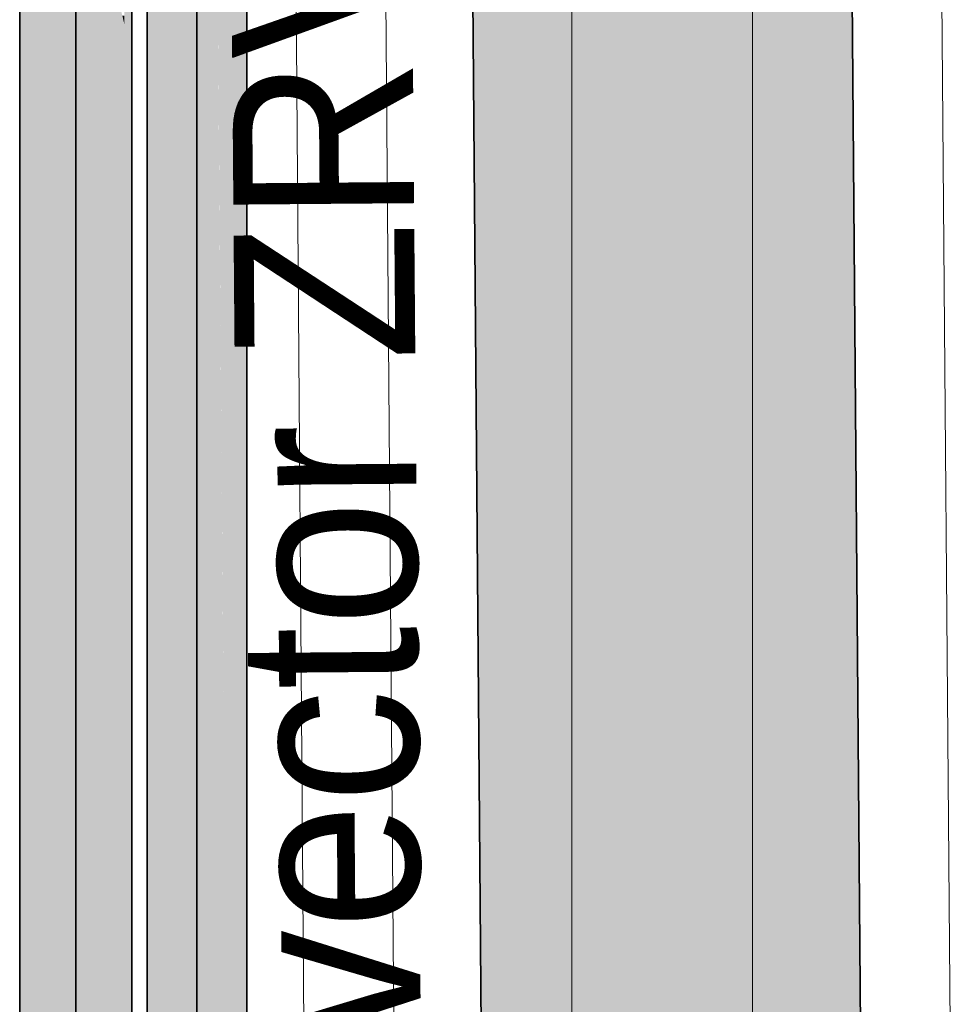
# Model space of a CAD drawing. Extents: x -223 to 557, y -138 to 606.
# Tile 338 of 347: x 301 to 312, y 313 to 324. Entities that reach past the tile are written whole.
import ezdxf
from ezdxf.lldxf.tags import DXFTag

# ---------------------------------------------------------------- set-up
doc = ezdxf.new("R2010")
doc.units = 0
doc.layers.get('0').update_dxf_attribs({"lineweight": 35})
for name, color, linetype, lineweight in [('0-Shading', 7, 'Continuous', 35), ('5_EG-AUSBAU', 7, 'Continuous', 25), ('5_EG-BESTAND', 7, 'Continuous', 25), ('5_EG-HLSE', 7, 'Continuous', 25), ('H_Heizkoerpertext', 7, 'Continuous', 35)]:
    doc.layers.add(name, color=color, linetype=linetype, lineweight=lineweight)
for name, color, linetype, lineweight, true_color in [('H_Heizkoerper', 1, 'Continuous', 35, 0xff0000), ('H_Heizkoerperflaeche', 7, 'Continuous', 35, 0xc0c0c0), ('H_Ruecklauf', 5, 'Continuous', 35, 0x0000ff), ('H_Vorlauf', 1, 'Continuous', 35, 0xff0000)]:
    doc.layers.add(name, color=color, linetype=linetype, lineweight=lineweight, true_color=true_color)
doc.styles.get("Standard").update_dxf_attribs({"font": 'arial.ttf'})
tags = doc.linetypes.add('ALL_S14', pattern=[0.002, 0.001, -0.001]).pattern_tags.tags
tags[6:7] = [DXFTag(74, 4), DXFTag(75, 0), DXFTag(340, '0'), DXFTag(46, 1.0), DXFTag(50, 0.0), DXFTag(44, 0.0), DXFTag(45, 0.0)]
tags[4:5] = [DXFTag(74, 4), DXFTag(75, 0), DXFTag(340, '0'), DXFTag(46, 1.0), DXFTag(50, 0.0), DXFTag(44, 0.0), DXFTag(45, 0.0)]
tags = doc.linetypes.add('PUNKT2_S9', pattern=[0.0005, 0, -0.0005]).pattern_tags.tags
tags[6:7] = [DXFTag(74, 4), DXFTag(75, 0), DXFTag(340, '0'), DXFTag(46, 1.0), DXFTag(50, 0.0), DXFTag(44, 0.0), DXFTag(45, 0.0)]
tags[4:5] = [DXFTag(74, 4), DXFTag(75, 0), DXFTag(340, '0'), DXFTag(46, 1.0), DXFTag(50, 0.0), DXFTag(44, 0.0), DXFTag(45, 0.0)]

# ---------------------------------------------------------------- blocks, each defined once
blk = doc.blocks.new('Shading-A07ALDTB1N', base_point=(301.715, 306.141))
at = {"layer": '0-Shading', "color": 174, "true_color": 0x0000a0}
for points in [[(302.645, 323.618), (302.562, 323.618), (302.645, 341.221)], [(302.562, 323.618), (302.645, 341.221), (302.562, 341.221)], [(301.488, 320.102), (301.405, 320.102), (301.488, 324.379)], [(301.405, 320.102), (301.488, 324.379), (301.405, 324.379)], [(302.645, 323.156), (302.645, 323.618), (302.562, 323.618)], [(302.645, 323.156), (302.562, 323.156), (302.562, 323.618)], [(302.645, 320.802), (302.562, 320.802), (302.645, 323.156)], [(302.562, 320.802), (302.645, 323.156), (302.562, 323.156)], [(302.645, 320.067), (302.645, 320.802), (302.562, 320.802)], [(302.645, 320.067), (302.562, 320.067), (302.562, 320.802)], [(301.405, 319.64), (301.488, 320.102), (301.405, 320.102)], [(301.488, 319.64), (301.405, 319.64), (301.488, 320.102)], [(302.645, 316.895), (302.562, 316.895), (302.645, 320.067)], [(302.562, 316.895), (302.645, 320.067), (302.562, 320.067)], [(301.488, 314.624), (301.405, 314.624), (301.488, 319.64)], [(301.405, 314.624), (301.488, 319.64), (301.405, 319.64)], [(302.645, 315.937), (302.645, 316.895), (302.562, 316.895)], [(302.645, 315.937), (302.562, 315.937), (302.562, 316.895)], [(302.645, 312.164), (302.562, 312.164), (302.645, 315.937)], [(302.562, 312.164), (302.645, 315.937), (302.562, 315.937)], [(301.405, 313.889), (301.488, 314.624), (301.405, 314.624)], [(301.488, 313.889), (301.405, 313.889), (301.488, 314.624)], [(301.488, 309.949), (301.405, 309.949), (301.488, 313.889)], [(301.405, 309.949), (301.488, 313.889), (301.405, 313.889)]]:
    blk.add_solid(points, dxfattribs=at)
at = {"layer": '0-Shading', "color": 5, "true_color": 0x0000fa}
for points in [[(302.335, 323.116), (302.025, 323.116), (302.335, 324.576)], [(302.025, 323.116), (302.335, 324.576), (302.025, 324.576)], [(302.025, 323.116), (302.025, 324.074), (301.715, 324.074)], [(302.025, 323.116), (301.715, 323.116), (301.715, 324.074)], [(302.025, 319.944), (301.715, 319.944), (302.025, 323.116)], [(301.715, 319.944), (302.025, 323.116), (301.715, 323.116)], [(302.335, 321.918), (302.335, 323.116), (302.025, 323.116)], [(302.335, 321.918), (302.025, 321.918), (302.025, 323.116)], [(302.335, 319.209), (302.025, 319.209), (302.335, 321.918)], [(302.025, 319.209), (302.335, 321.918), (302.025, 321.918)], [(302.025, 319.209), (302.025, 319.944), (301.715, 319.944)], [(302.025, 319.209), (301.715, 319.209), (301.715, 319.944)], [(302.025, 314.782), (301.715, 314.782), (302.025, 319.209)], [(301.715, 314.782), (302.025, 319.209), (301.715, 319.209)], [(302.335, 318.093), (302.335, 319.209), (302.025, 319.209)], [(302.335, 318.093), (302.025, 318.093), (302.025, 319.209)], [(302.335, 314.32), (302.025, 314.32), (302.335, 318.093)], [(302.025, 314.32), (302.335, 318.093), (302.025, 318.093)], [(302.025, 314.32), (302.025, 314.782), (301.715, 314.782)], [(302.025, 314.32), (301.715, 314.32), (301.715, 314.782)], [(302.025, 309.709), (301.715, 309.709), (302.025, 314.32)], [(301.715, 309.709), (302.025, 314.32), (301.715, 314.32)], [(302.335, 313.361), (302.335, 314.32), (302.025, 314.32)], [(302.335, 313.361), (302.025, 313.361), (302.025, 314.32)], [(302.335, 309.41), (302.025, 309.41), (302.335, 313.361)], [(302.025, 309.41), (302.335, 313.361), (302.025, 313.361)]]:
    blk.add_solid(points, dxfattribs=at)
at = {"layer": '0-Shading', "color": 172, "true_color": 0x0000d9}
for points in [[(302.562, 323.618), (302.335, 323.618), (302.335, 324.576)], [(301.715, 320.102), (301.488, 320.102), (301.715, 324.074)], [(301.488, 320.102), (301.715, 324.074), (301.488, 324.074)], [(302.562, 323.618), (302.562, 323.709), (302.541, 323.709)], [(302.562, 321.918), (302.335, 321.918), (302.562, 323.618)], [(302.335, 321.918), (302.562, 323.618), (302.335, 323.618)], [(302.562, 320.802), (302.562, 321.918), (302.335, 321.918)], [(302.562, 320.802), (302.335, 320.802), (302.335, 321.918)], [(302.562, 318.093), (302.335, 318.093), (302.562, 320.802)], [(302.335, 318.093), (302.562, 320.802), (302.335, 320.802)], [(301.715, 319.944), (301.715, 320.102), (301.488, 320.102)], [(301.715, 319.944), (301.488, 319.944), (301.488, 320.102)], [(301.715, 314.782), (301.488, 314.782), (301.715, 319.944)], [(301.488, 314.782), (301.715, 319.944), (301.488, 319.944)], [(302.562, 316.895), (302.562, 318.093), (302.335, 318.093)], [(302.562, 316.895), (302.335, 316.895), (302.335, 318.093)], [(302.562, 313.361), (302.335, 313.361), (302.562, 316.895)], [(302.335, 313.361), (302.562, 316.895), (302.335, 316.895)], [(301.488, 314.624), (301.715, 314.782), (301.488, 314.782)], [(301.715, 314.624), (301.488, 314.624), (301.715, 314.782)], [(301.715, 309.906), (301.488, 309.906), (301.715, 314.624)], [(301.488, 309.906), (301.715, 314.624), (301.488, 314.624)], [(302.562, 312.164), (302.562, 313.361), (302.335, 313.361)], [(302.562, 312.164), (302.335, 312.164), (302.335, 313.361)]]:
    blk.add_solid(points, dxfattribs=at)
blk = doc.blocks.new('Shading-A07ALDTD1N', base_point=(303.918, 301.612))
at = {"layer": '0-Shading', "color": 14, "true_color": 0xb00000}
for points in [[(302.979, 323.004), (302.817, 323.004), (302.979, 342.786)], [(302.817, 323.004), (302.979, 342.786), (302.817, 342.786)], [(303.917, 319.691), (303.756, 319.691), (303.917, 336.878)], [(303.756, 319.691), (303.917, 336.878), (303.756, 336.878)], [(302.979, 322.594), (302.979, 323.004), (302.817, 323.004)], [(302.817, 322.594), (302.979, 322.594), (302.817, 323.004)], [(302.817, 320.908), (302.979, 320.908), (302.817, 322.594)], [(302.979, 320.908), (302.817, 322.594), (302.979, 322.594)], [(302.979, 318.124), (302.817, 318.124), (302.979, 320.908)], [(302.817, 318.124), (302.979, 320.908), (302.817, 320.908)], [(303.917, 318.899), (303.917, 319.691), (303.756, 319.691)], [(303.917, 318.899), (303.756, 318.899), (303.756, 319.691)], [(303.917, 318.203), (303.756, 318.203), (303.917, 318.899)], [(303.756, 318.203), (303.917, 318.899), (303.756, 318.899)], [(302.817, 317.714), (302.979, 318.124), (302.817, 318.124)], [(302.979, 317.714), (302.817, 317.714), (302.979, 318.124)], [(303.917, 317.082), (303.917, 318.203), (303.756, 318.203)], [(303.917, 317.082), (303.756, 317.082), (303.756, 318.203)], [(302.979, 314.431), (302.817, 314.431), (302.979, 317.714)], [(302.817, 314.431), (302.979, 317.714), (302.817, 317.714)], [(303.917, 315.801), (303.756, 315.801), (303.917, 317.082)], [(303.756, 315.801), (303.917, 317.082), (303.756, 317.082)], [(303.917, 314.429), (303.917, 315.801), (303.756, 315.801)], [(303.917, 314.429), (303.756, 314.429), (303.756, 315.801)], [(302.817, 313.639), (302.979, 314.431), (302.817, 314.431)], [(302.979, 313.639), (302.817, 313.639), (302.979, 314.431)], [(303.917, 312.649), (303.756, 312.649), (303.917, 314.429)], [(303.756, 312.649), (303.917, 314.429), (303.756, 314.429)], [(302.979, 310.082), (302.817, 310.082), (302.979, 313.639)], [(302.817, 310.082), (302.979, 313.639), (302.817, 313.639)]]:
    blk.add_solid(points, dxfattribs=at)
at = {"layer": '0-Shading', "color": 1, "true_color": 0xf50000}
for points in [[(303.367, 322.594), (302.979, 322.594), (303.367, 339.325)], [(302.979, 322.594), (303.367, 339.325), (302.979, 339.325)], [(303.619, 321.222), (303.367, 321.222), (303.475, 338.651)], [(303.367, 321.222), (303.475, 338.651), (303.367, 338.651)], [(303.628, 320.198), (303.756, 336.878), (303.489, 336.878)], [(303.756, 320.198), (303.628, 320.198), (303.756, 336.878)], [(303.367, 321.222), (303.367, 322.594), (302.979, 322.594)], [(303.367, 321.222), (302.979, 321.222), (302.979, 322.594)], [(303.367, 320.908), (302.979, 320.908), (303.367, 321.222)], [(302.979, 320.908), (303.367, 321.222), (302.979, 321.222)], [(303.628, 320.198), (303.619, 321.222), (303.367, 321.222)], [(303.628, 320.198), (303.367, 320.198), (303.367, 321.222)], [(303.367, 319.788), (303.367, 320.908), (302.979, 320.908)], [(303.367, 319.788), (302.979, 319.788), (302.979, 320.908)], [(303.631, 319.788), (303.367, 319.788), (303.628, 320.198)], [(303.367, 319.788), (303.628, 320.198), (303.367, 320.198)], [(303.756, 319.691), (303.756, 320.198), (303.628, 320.198)], [(303.756, 319.691), (303.632, 319.691), (303.628, 320.198)], [(303.367, 318.124), (302.979, 318.124), (303.367, 319.788)], [(302.979, 318.124), (303.367, 319.788), (302.979, 319.788)], [(303.64, 318.676), (303.631, 319.788), (303.367, 319.788)], [(303.64, 318.676), (303.367, 318.676), (303.367, 319.788)], [(303.64, 318.676), (303.756, 319.691), (303.632, 319.691)], [(303.756, 318.676), (303.64, 318.676), (303.756, 319.691)], [(303.651, 317.332), (303.367, 317.332), (303.64, 318.676)], [(303.367, 317.332), (303.64, 318.676), (303.367, 318.676)], [(303.756, 318.203), (303.756, 318.676), (303.64, 318.676)], [(303.756, 318.203), (303.644, 318.203), (303.64, 318.676)], [(303.367, 317.332), (303.367, 318.124), (302.979, 318.124)], [(303.367, 317.332), (302.979, 317.332), (302.979, 318.124)], [(303.661, 316.176), (303.756, 318.203), (303.644, 318.203)], [(303.756, 316.176), (303.661, 316.176), (303.756, 318.203)], [(303.367, 314.431), (302.979, 314.431), (303.367, 317.332)], [(302.979, 314.431), (303.367, 317.332), (302.979, 317.332)], [(303.661, 316.176), (303.651, 317.332), (303.367, 317.332)], [(303.661, 316.176), (303.367, 316.176), (303.367, 317.332)], [(303.679, 314.021), (303.367, 314.021), (303.661, 316.176)], [(303.367, 314.021), (303.661, 316.176), (303.367, 316.176)], [(303.756, 315.801), (303.756, 316.176), (303.661, 316.176)], [(303.756, 315.801), (303.664, 315.801), (303.661, 316.176)], [(303.688, 312.889), (303.756, 315.801), (303.664, 315.801)], [(303.756, 312.889), (303.688, 312.889), (303.756, 315.801)], [(303.367, 314.021), (303.367, 314.431), (302.979, 314.431)], [(302.979, 314.021), (303.367, 314.021), (302.979, 314.431)], [(302.979, 310.082), (303.367, 310.082), (302.979, 314.021)], [(303.367, 310.082), (302.979, 314.021), (303.367, 314.021)], [(303.688, 312.889), (303.679, 314.021), (303.367, 314.021)], [(303.688, 312.889), (303.367, 312.889), (303.367, 314.021)], [(303.712, 310.082), (303.367, 310.082), (303.688, 312.889)], [(303.367, 310.082), (303.688, 312.889), (303.367, 312.889)], [(303.756, 312.649), (303.756, 312.889), (303.688, 312.889)], [(303.756, 312.649), (303.69, 312.649), (303.688, 312.889)]]:
    blk.add_solid(points, dxfattribs=at)
blk = doc.blocks.new('Referenz-A07ALDUO1N', base_point=(-167.675, -99.33))
at = {"layer": '5_EG-AUSBAU', "color": 0, "lineweight": 13}
for p, q in [((304.657, 298.087), (304.313, 344.05)), ((311.449, 343.782), (311.814, 298.758))]:
    blk.add_line(p, q, dxfattribs=at)
at = {"layer": '5_EG-BESTAND', "color": 0, "linetype": 'PUNKT2_S9', "lineweight": 13, "ltscale": 0.13}
blk.add_line((305.294, 345.012), (305.665, 297.177), dxfattribs=at)
at = {"layer": '5_EG-HLSE', "color": 0, "linetype": 'ALL_S14', "lineweight": 13, "ltscale": 0.13}
for p, q in [((307.516, 301.306), (307.512, 341.306)), ((309.512, 341.306), (309.516, 301.306))]:
    blk.add_line(p, q, dxfattribs=at)
blk = doc.blocks.new('Heizkörper-A07ALDV21N', base_point=(301.664, 301.733))
at = {"color": 0, "linetype": 'ByBlock', "lineweight": -2, "ltscale": 0.35}
for p, q in [((306.569, 305.294), (306.278, 341.172)), ((310.478, 341.206), (310.769, 305.328))]:
    blk.add_line(p, q, dxfattribs=at)
at = {"layer": 'H_Heizkoerperflaeche', "linetype": 'ByBlock', "lineweight": -2, "ltscale": 0.35}
for points in [[(306.569, 305.328), (310.479, 341.172), (306.278, 341.172)], [(310.769, 305.328), (306.569, 305.328), (310.479, 341.172)]]:
    blk.add_solid(points, dxfattribs=at)
at = {"layer": 'H_Heizkoerpertext', "linetype": 'ByBlock', "lineweight": -2, "ltscale": 0.35, "insert": (303.898, 305.761), "char_height": 2, "attachment_point": 1, "rotation": 90.4638}
blk.add_mtext('{\\W0.9;\\fArial;Radiavector ZRV 900 1794 210}', dxfattribs=at)
blk = doc.blocks.new('Rohr - 1703-A07ALDVW1N', base_point=(302.025, 299.699))
at = {"color": 0, "linetype": 'ByBlock', "lineweight": -2, "ltscale": 0.35}
blk.add_line((302.025, 299.699), (302.025, 342.089), dxfattribs=at)
blk = doc.blocks.new('Rohr - 1703-A07ALE0G1N', base_point=(283.073, 303.711))
at = {"color": 0, "linetype": 'ByBlock', "lineweight": -2, "ltscale": 0.35}
blk.add_line((303.367, 352.389), (303.367, 303.711), dxfattribs=at)
blk = doc.blocks.new('Geometrie-A07ALE0O1N', base_point=(218.238, 301.479))
at = {"layer": 'H_Vorlauf', "lineweight": -2}
for p, q in [((302.817, 351.564), (302.817, 304.684)), ((303.917, 304.684), (303.917, 351.564))]:
    blk.add_line(p, q, dxfattribs=at)
blk = doc.blocks.new('Geometrie-A07ALE0Q1N', base_point=(199.178, 299.079))
at = {"layer": 'H_Ruecklauf', "lineweight": -2}
for p, q in [((301.405, 341.221), (301.405, 300.629)), ((302.645, 300.629), (302.645, 341.221))]:
    blk.add_line(p, q, dxfattribs=at)

msp = doc.modelspace()

# ---------------------------------------------------------------- block references
at = {"color": 251, "lineweight": 25, "ltscale": 0.25, "true_color": 0x585858}
msp.add_blockref('Referenz-A07ALDUO1N', (-167.675, -99.33), dxfattribs=at)
at = {"linetype": 'Continuous', "ltscale": 0.35}
for name, p in [('Geometrie-A07ALE0Q1N', (199.178, 299.079)), ('Geometrie-A07ALE0O1N', (218.238, 301.479))]:
    msp.add_blockref(name, p, dxfattribs=at)
for name, p in [('Shading-A07ALDTB1N', (301.715, 306.141)), ('Shading-A07ALDTD1N', (303.918, 301.612))]:
    msp.add_blockref(name, p)
at = {"layer": 'H_Heizkoerper', "ltscale": 0.35}
msp.add_blockref('Heizkörper-A07ALDV21N', (301.664, 301.733), dxfattribs=at)
at = {"layer": 'H_Ruecklauf', "ltscale": 0.35}
msp.add_blockref('Rohr - 1703-A07ALDVW1N', (302.025, 299.699), dxfattribs=at)
at = {"layer": 'H_Vorlauf', "ltscale": 0.35}
msp.add_blockref('Rohr - 1703-A07ALE0G1N', (283.073, 303.711), dxfattribs=at)

doc.saveas('drawing.dxf')
